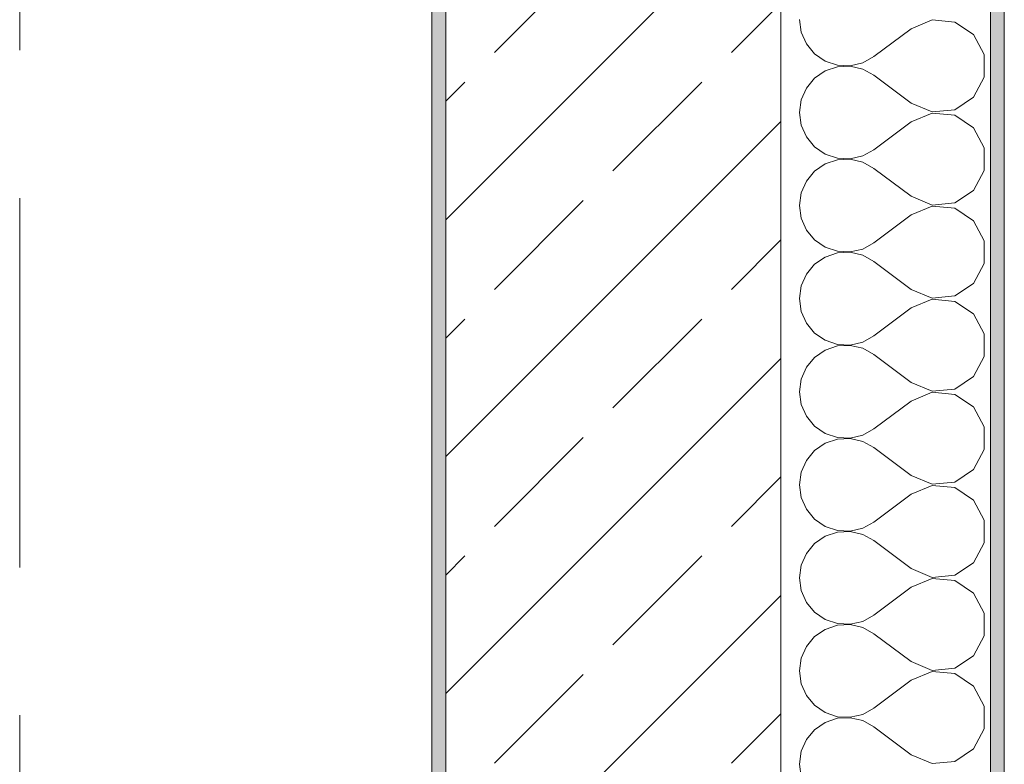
# Model space of a CAD drawing. Header units: metres. Extents: x -3.6 to 84.5, y -11 to 16.8.
# Tile 345 of 361: x 61.73 to 62.435, y 8.866 to 9.4. Entities that reach past the tile are written whole.
import ezdxf

# ---------------------------------------------------------------- set-up
doc = ezdxf.new("R2010")
doc.units = ezdxf.units.M
doc.header["$MEASUREMENT"] = 0
doc.linetypes.add('Strichlinie doppelt', pattern=[0.546806, 0.264583, -0.105833, 0.070556, -0.105833])
doc.layers.add('451 - Universal.Achsen Raster', color=7, linetype='Continuous')
doc.layers.add('604 - Struktur.Wand Aussen', color=7, linetype='Continuous')

# ---------------------------------------------------------------- blocks, each defined once
blk = doc.blocks.new('*X69')
at = {"layer": '604 - Struktur.Wand Aussen', "color": 7, "linetype": 'Continuous', "lineweight": 5}
for p, q in [((62.28836, 9.4), (62.28963, 9.39089)), ((62.38333, 9.39962), (62.36836, 9.39333)), ((62.39949, 9.39808), (62.38333, 9.39962)), ((62.36836, 9.39333), (62.34169, 9.37333)), ((62.41302, 9.3891), (62.39949, 9.39808)), ((62.28963, 9.39089), (62.29334, 9.38248)), ((62.42069, 9.37479), (62.41302, 9.3891)), ((62.29334, 9.38248), (62.2992, 9.37539)), ((62.2992, 9.37539), (62.30678, 9.37019)), ((62.30678, 9.37019), (62.3155, 9.36725)), ((62.33364, 9.36888), (62.34169, 9.37333)), ((62.42069, 9.35855), (62.42069, 9.37479)), ((62.30678, 9.36315), (62.2992, 9.35794)), ((62.3155, 9.36609), (62.30678, 9.36315)), ((62.3155, 9.36725), (62.32469, 9.3668)), ((62.32469, 9.36653), (62.3155, 9.36609)), ((62.32469, 9.3668), (62.33364, 9.36888)), ((62.33364, 9.36445), (62.32469, 9.36653)), ((62.34169, 9.36), (62.33364, 9.36445)), ((62.2992, 9.35794), (62.29334, 9.35086)), ((62.36836, 9.34), (62.34169, 9.36)), ((62.41302, 9.34424), (62.42069, 9.35855)), ((62.29334, 9.35086), (62.28963, 9.34244)), ((62.28963, 9.34244), (62.28836, 9.33333)), ((62.39949, 9.33525), (62.41302, 9.34424)), ((62.36836, 9.34), (62.38333, 9.33371)), ((62.38333, 9.33371), (62.39949, 9.33525)), ((62.28836, 9.33333), (62.28963, 9.32422)), ((62.38333, 9.33295), (62.36836, 9.32667)), ((62.39949, 9.33142), (62.38333, 9.33295)), ((62.41302, 9.32243), (62.39949, 9.33142)), ((62.28963, 9.32422), (62.29334, 9.31581)), ((62.36836, 9.32667), (62.34169, 9.30667)), ((62.42069, 9.30812), (62.41302, 9.32243)), ((62.29334, 9.31581), (62.2992, 9.30873)), ((62.2992, 9.30873), (62.30678, 9.30352)), ((62.33364, 9.30222), (62.34169, 9.30667)), ((62.42069, 9.29188), (62.42069, 9.30812)), ((62.30678, 9.30352), (62.3155, 9.30058)), ((62.3155, 9.30058), (62.32469, 9.30013)), ((62.32469, 9.29987), (62.3155, 9.29942)), ((62.32469, 9.30013), (62.33364, 9.30222)), ((62.33364, 9.29778), (62.32469, 9.29987)), ((62.30678, 9.29648), (62.2992, 9.29127)), ((62.3155, 9.29942), (62.30678, 9.29648)), ((62.34169, 9.29333), (62.33364, 9.29778)), ((62.36836, 9.27333), (62.34169, 9.29333)), ((62.2992, 9.29127), (62.29334, 9.28419)), ((62.41302, 9.27757), (62.42069, 9.29188)), ((62.29334, 9.28419), (62.28963, 9.27578)), ((62.28963, 9.27578), (62.28836, 9.26667)), ((62.36836, 9.27333), (62.38333, 9.26705)), ((62.39949, 9.26858), (62.41302, 9.27757)), ((62.28836, 9.26667), (62.28963, 9.25756)), ((62.38333, 9.26629), (62.36836, 9.26)), ((62.38333, 9.26705), (62.39949, 9.26858)), ((62.39949, 9.26475), (62.38333, 9.26629)), ((62.41302, 9.25576), (62.39949, 9.26475)), ((62.28963, 9.25756), (62.29334, 9.24914)), ((62.36836, 9.26), (62.34169, 9.24)), ((62.42069, 9.24145), (62.41302, 9.25576)), ((62.29334, 9.24914), (62.2992, 9.24206)), ((62.2992, 9.24206), (62.30678, 9.23685)), ((62.30678, 9.23685), (62.3155, 9.23391)), ((62.33364, 9.23555), (62.34169, 9.24)), ((62.42069, 9.22521), (62.42069, 9.24145)), ((62.30678, 9.22981), (62.2992, 9.22461)), ((62.3155, 9.23275), (62.30678, 9.22981)), ((62.3155, 9.23391), (62.32469, 9.23347)), ((62.32469, 9.2332), (62.3155, 9.23275)), ((62.32469, 9.23347), (62.33364, 9.23555)), ((62.33364, 9.23112), (62.32469, 9.2332)), ((62.34169, 9.22667), (62.33364, 9.23112)), ((62.2992, 9.22461), (62.29334, 9.21752)), ((62.36836, 9.20667), (62.34169, 9.22667)), ((62.41302, 9.2109), (62.42069, 9.22521)), ((62.29334, 9.21752), (62.28963, 9.20911)), ((62.28963, 9.20911), (62.28836, 9.2)), ((62.39949, 9.20192), (62.41302, 9.2109)), ((62.36836, 9.20667), (62.38333, 9.20038)), ((62.38333, 9.20038), (62.39949, 9.20192)), ((62.28836, 9.2), (62.28963, 9.19089)), ((62.38333, 9.19962), (62.36836, 9.19333)), ((62.39949, 9.19808), (62.38333, 9.19962)), ((62.41302, 9.1891), (62.39949, 9.19808)), ((62.28963, 9.19089), (62.29334, 9.18248)), ((62.36836, 9.19333), (62.34169, 9.17333)), ((62.42069, 9.17479), (62.41302, 9.1891)), ((62.29334, 9.18248), (62.2992, 9.17539)), ((62.2992, 9.17539), (62.30678, 9.17019)), ((62.33364, 9.16888), (62.34169, 9.17333)), ((62.42069, 9.15855), (62.42069, 9.17479)), ((62.30678, 9.17019), (62.3155, 9.16725)), ((62.3155, 9.16609), (62.30678, 9.16315)), ((62.3155, 9.16725), (62.32469, 9.1668)), ((62.32469, 9.16653), (62.3155, 9.16609)), ((62.32469, 9.1668), (62.33364, 9.16888)), ((62.33364, 9.16445), (62.32469, 9.16653)), ((62.30678, 9.16315), (62.2992, 9.15794)), ((62.34169, 9.16), (62.33364, 9.16445)), ((62.36836, 9.14), (62.34169, 9.16)), ((62.41302, 9.14424), (62.42069, 9.15855)), ((62.2992, 9.15794), (62.29334, 9.15086)), ((62.29334, 9.15086), (62.28963, 9.14244)), ((62.28963, 9.14244), (62.28836, 9.13333)), ((62.36836, 9.14), (62.38333, 9.13371)), ((62.39949, 9.13525), (62.41302, 9.14424)), ((62.28836, 9.13333), (62.28963, 9.12422)), ((62.38333, 9.13295), (62.36836, 9.12667)), ((62.38333, 9.13371), (62.39949, 9.13525)), ((62.39949, 9.13142), (62.38333, 9.13295)), ((62.41302, 9.12243), (62.39949, 9.13142)), ((62.28963, 9.12422), (62.29334, 9.11581)), ((62.36836, 9.12667), (62.34169, 9.10667)), ((62.42069, 9.10812), (62.41302, 9.12243)), ((62.29334, 9.11581), (62.2992, 9.10873)), ((62.2992, 9.10873), (62.30678, 9.10352)), ((62.30678, 9.10352), (62.3155, 9.10058)), ((62.32469, 9.10013), (62.33364, 9.10222)), ((62.33364, 9.10222), (62.34169, 9.10667)), ((62.42069, 9.09188), (62.42069, 9.10812)), ((62.30678, 9.09648), (62.2992, 9.09127)), ((62.3155, 9.09942), (62.30678, 9.09648)), ((62.3155, 9.10058), (62.32469, 9.10013)), ((62.32469, 9.09987), (62.3155, 9.09942)), ((62.33364, 9.09778), (62.32469, 9.09987)), ((62.34169, 9.09333), (62.33364, 9.09778)), ((62.2992, 9.09127), (62.29334, 9.08419)), ((62.36836, 9.07333), (62.34169, 9.09333)), ((62.41302, 9.07757), (62.42069, 9.09188)), ((62.29334, 9.08419), (62.28963, 9.07578)), ((62.28963, 9.07578), (62.28836, 9.06667)), ((62.39949, 9.06858), (62.41302, 9.07757)), ((62.36836, 9.07333), (62.38333, 9.06705)), ((62.38333, 9.06705), (62.39949, 9.06858)), ((62.28836, 9.06667), (62.28963, 9.05756)), ((62.36836, 9.06), (62.34169, 9.04)), ((62.38333, 9.06629), (62.36836, 9.06)), ((62.39949, 9.06475), (62.38333, 9.06629)), ((62.41302, 9.05576), (62.39949, 9.06475)), ((62.28963, 9.05756), (62.29334, 9.04914)), ((62.42069, 9.04145), (62.41302, 9.05576)), ((62.29334, 9.04914), (62.2992, 9.04206)), ((62.2992, 9.04206), (62.30678, 9.03685)), ((62.33364, 9.03555), (62.34169, 9.04)), ((62.42069, 9.02521), (62.42069, 9.04145)), ((62.30678, 9.03685), (62.3155, 9.03391)), ((62.3155, 9.03275), (62.30678, 9.02981)), ((62.3155, 9.03391), (62.32469, 9.03347)), ((62.32469, 9.0332), (62.3155, 9.03275)), ((62.32469, 9.03347), (62.33364, 9.03555)), ((62.33364, 9.03112), (62.32469, 9.0332)), ((62.2992, 9.02461), (62.29334, 9.01752)), ((62.30678, 9.02981), (62.2992, 9.02461)), ((62.34169, 9.02667), (62.33364, 9.03112)), ((62.36836, 9.00667), (62.34169, 9.02667)), ((62.41302, 9.0109), (62.42069, 9.02521)), ((62.29334, 9.01752), (62.28963, 9.00911)), ((62.39949, 9.00192), (62.41302, 9.0109)), ((62.28963, 9.00911), (62.28836, 9)), ((62.36836, 9.00667), (62.38333, 9.00038)), ((62.28836, 9), (62.28963, 8.99089)), ((62.38333, 8.99962), (62.36836, 8.99333)), ((62.38333, 9.00038), (62.39949, 9.00192)), ((62.39949, 8.99808), (62.38333, 8.99962)), ((62.41302, 8.9891), (62.39949, 8.99808)), ((62.28963, 8.99089), (62.29334, 8.98248)), ((62.36836, 8.99333), (62.34169, 8.97333)), ((62.29334, 8.98248), (62.2992, 8.97539)), ((62.42069, 8.97479), (62.41302, 8.9891)), ((62.2992, 8.97539), (62.30678, 8.97019)), ((62.30678, 8.97019), (62.3155, 8.96725)), ((62.32469, 8.9668), (62.33364, 8.96888)), ((62.33364, 8.96888), (62.34169, 8.97333)), ((62.42069, 8.95855), (62.42069, 8.97479)), ((62.30678, 8.96315), (62.2992, 8.95794)), ((62.3155, 8.96609), (62.30678, 8.96315)), ((62.3155, 8.96725), (62.32469, 8.9668)), ((62.32469, 8.96653), (62.3155, 8.96609)), ((62.33364, 8.96445), (62.32469, 8.96653)), ((62.34169, 8.96), (62.33364, 8.96445)), ((62.2992, 8.95794), (62.29334, 8.95086)), ((62.36836, 8.94), (62.34169, 8.96)), ((62.41302, 8.94424), (62.42069, 8.95855)), ((62.29334, 8.95086), (62.28963, 8.94244)), ((62.28963, 8.94244), (62.28836, 8.93333)), ((62.36836, 8.94), (62.38333, 8.93371)), ((62.39949, 8.93525), (62.41302, 8.94424)), ((62.28836, 8.93333), (62.28963, 8.92422)), ((62.38333, 8.93295), (62.36836, 8.92667)), ((62.38333, 8.93371), (62.39949, 8.93525)), ((62.39949, 8.93142), (62.38333, 8.93295)), ((62.36836, 8.92667), (62.34169, 8.90667)), ((62.41302, 8.92243), (62.39949, 8.93142)), ((62.28963, 8.92422), (62.29334, 8.91581)), ((62.42069, 8.90812), (62.41302, 8.92243)), ((62.29334, 8.91581), (62.2992, 8.90873)), ((62.2992, 8.90873), (62.30678, 8.90352)), ((62.33364, 8.90222), (62.34169, 8.90667)), ((62.42069, 8.89188), (62.42069, 8.90812)), ((62.30678, 8.90352), (62.3155, 8.90058)), ((62.3155, 8.89942), (62.30678, 8.89648)), ((62.3155, 8.90058), (62.32469, 8.90013)), ((62.32469, 8.89987), (62.3155, 8.89942)), ((62.32469, 8.90013), (62.33364, 8.90222)), ((62.33364, 8.89778), (62.32469, 8.89987)), ((62.34169, 8.89333), (62.33364, 8.89778)), ((62.2992, 8.89127), (62.29334, 8.88419)), ((62.30678, 8.89648), (62.2992, 8.89127)), ((62.36836, 8.87333), (62.34169, 8.89333)), ((62.41302, 8.87757), (62.42069, 8.89188)), ((62.29334, 8.88419), (62.28963, 8.87578)), ((62.39949, 8.86858), (62.41302, 8.87757)), ((62.28963, 8.87578), (62.28836, 8.86667)), ((62.36836, 8.87333), (62.38333, 8.86705)), ((62.28836, 8.86667), (62.28963, 8.85756)), ((62.38333, 8.86705), (62.39949, 8.86858))]:
    blk.add_line(p, q, dxfattribs=at)

msp = doc.modelspace()

# ---------------------------------------------------------------- hatches: boundary and pattern name
at = {"layer": '604 - Struktur.Wand Aussen', "linetype": 'Continuous', "lineweight": 0, "true_color": 0x000000}
h = msp.add_hatch(dxfattribs=at)
h.set_pattern_fill('Verputz_0001', color=18, style=0, pattern_type=2)
h.set_pattern_definition([(0, (0, 0), (0, 0.08660254), [0, -0.05]), (0, (0.025, 0.0433), (0, 0.08660254), [0, -0.05])])
h.paths.add_polyline_path([(62.42502, 7.935), (62.43503, 7.935), (62.43503, 13.845), (62.42502, 13.845)])
h = msp.add_hatch(dxfattribs=at)
h.set_pattern_fill('Beton__Stahlbeton_0001', color=18, style=0, pattern_type=2)
h.set_pattern_definition([(45, (0, 0), (-0.08485281, 0.08485281), []), (45, (-0.04243, 0.04243), (-0.08485281, 0.08485281), [0.09, -0.03])])
h.paths.add_polyline_path([(62.03502, 7.935), (62.08502, 7.935), (62.15503, 7.935), (62.27503, 7.935), (62.27503, 13.455), (62.03502, 13.455)])
h = msp.add_hatch(dxfattribs=at)
h.set_pattern_fill('Gips_0001', color=18, style=0, pattern_type=2)
h.set_pattern_definition([(45, (0, 0), (-0.01767767, 0.01767767), [0, -0.025])])
h.paths.add_polyline_path([(62.02503, 12.98998), (62.02503, 8.50998), (62.03502, 8.50998), (62.03502, 12.98998)])

# ---------------------------------------------------------------- linework, layer by layer
at = {"layer": '451 - Universal.Achsen Raster', "color": 160, "linetype": 'Strichlinie doppelt', "lineweight": 9, "true_color": 0x3232ff}
msp.add_line((61.72999, -10.585), (61.72999, 16.355), dxfattribs=at)
at = {"layer": '604 - Struktur.Wand Aussen', "color": 7, "linetype": 'Continuous', "lineweight": 5}
msp.add_line((62.42502, 7.935), (62.42502, 13.705), dxfattribs=at)
at = {"layer": '604 - Struktur.Wand Aussen', "color": 7, "linetype": 'Continuous', "lineweight": 13}
for p, q in [((62.27503, 7.935), (62.27503, 13.455)), ((62.03502, 12.98998), (62.03502, 8.50998))]:
    msp.add_line(p, q, dxfattribs=at)
at = {"layer": '604 - Struktur.Wand Aussen', "color": 7, "linetype": 'Continuous', "lineweight": 5, "flags": 128}
for points in [[(62.43503, 7.935), (62.43503, 13.845)], [(62.02503, 12.98998), (62.02503, 8.50998)]]:
    msp.add_lwpolyline(points, dxfattribs=at)

# ---------------------------------------------------------------- block references
at = {"layer": '604 - Struktur.Wand Aussen', "color": 7, "lineweight": 18}
msp.add_blockref('*X69', (0, 0), dxfattribs=at)

doc.saveas('drawing.dxf')
